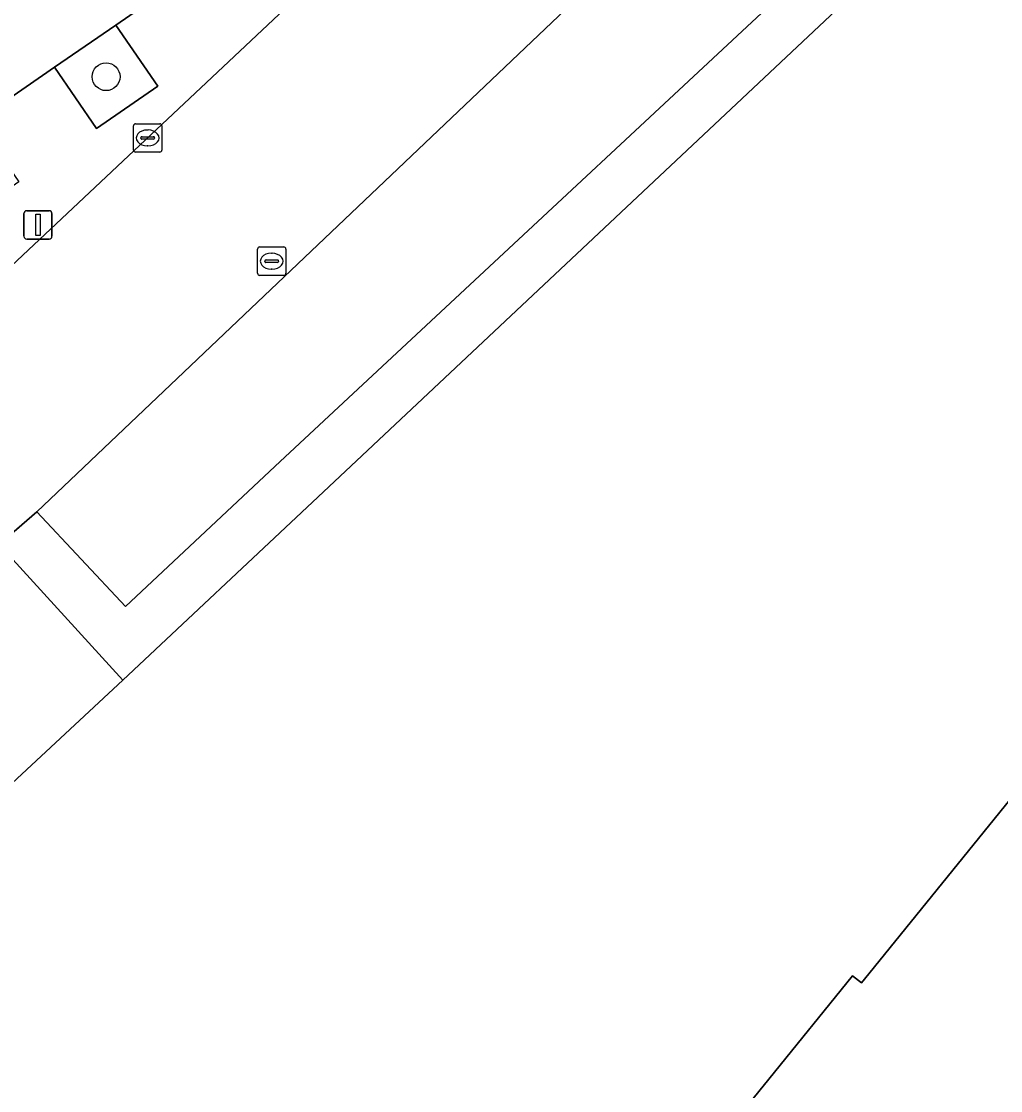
# Model space of a CAD drawing. Extents: x 157692 to 159674, y 381452 to 383291.
# Drawn here: x 157881.81 to 157916.27, y 382999.6 to 383037.22 of the extents above; entities that cross this region are included whole.
import ezdxf

# ---------------------------------------------------------------- set-up
doc = ezdxf.new("R2010")
doc.units = 0
for name, color, linetype in [('IMGEO_Boom', 7, 'Continuous'), ('IMGEO_Erf', 7, 'Continuous'), ('IMGEO_Groenvoorziening', 7, 'Continuous'), ('IMGEO_Kolk', 7, 'Continuous'), ('IMGEO_Lichtmast', 7, 'Continuous'), ('IMGEO_Pand', 7, 'Continuous'), ('IMGEO_Parkeervlak_open', 7, 'Continuous'), ('IMGEO_Rijbaan_lokaal_open', 7, 'Continuous'), ('IMGEO_Voetpad_open', 7, 'Continuous')]:
    doc.layers.add(name, color=color, linetype=linetype)

msp = doc.modelspace()

# ---------------------------------------------------------------- linework, layer by layer
at = {"layer": 'IMGEO_Boom'}
msp.add_circle((157884.792, 383035.273), 0.489, dxfattribs=at)
at = {"layer": 'IMGEO_Erf'}
for points in [[(157906.196, 383132.499), (157934.865, 383090.309), (157939.642, 383083.278), (157943.043, 383078.273), (157943.292, 383077.907), (157947.219, 383072.128), (157947.54, 383071.655), (157947.198, 383071.307), (157946.479, 383070.804), (157943.845, 383068.945), (157938.052, 383063.512), (157926.936, 383053.091), (157892.059, 383020.299), (157885.383, 383014.041), (157877.418, 383006.636), (157875.782, 383005.118), (157880.02, 383000), (157886.679, 382991.957)], [(157903.266, 382994.349), (157904.557, 382995.807), (157904.647, 382995.734), (157908.106, 383000), (157911.058, 383003.642), (157911.367, 383003.391), (157911.626, 383003.711), (157933.369, 383030.545), (157930.805, 383032.622), (157933.953, 383036.507), (157936.517, 383034.43), (157946.074, 383046.224), (157967.982, 383073.262)]]:
    msp.add_lwpolyline(points, dxfattribs=at)
at = {"layer": 'IMGEO_Groenvoorziening'}
msp.add_lwpolyline([(157882.975, 383035.606), (157884.455, 383033.456), (157886.61, 383034.939), (157885.13, 383037.09)], close=True, dxfattribs=at)
at = {"layer": 'IMGEO_Kolk'}
for p, q in [((157885.754, 383032.694), (157885.754, 383033.546)), ((157885.829, 383033.62), (157886.681, 383033.62)), ((157886.755, 383033.546), (157886.755, 383032.694)), ((157886.013, 383033.114), (157886.013, 383033.126)), ((157886.056, 383033.163), (157886.454, 383033.163)), ((157886.242, 383033.4), (157886.267, 383033.4)), ((157886.497, 383033.126), (157886.497, 383033.114)), ((157886.451, 383033.077), (157886.053, 383033.077)), ((157886.265, 383032.84), (157886.24, 383032.84)), ((157886.681, 383032.62), (157885.829, 383032.62)), ((157890.118, 383028.357), (157890.118, 383029.209)), ((157890.193, 383029.283), (157891.045, 383029.283)), ((157890.606, 383029.063), (157890.631, 383029.063)), ((157891.119, 383029.209), (157891.119, 383028.357)), ((157890.377, 383028.777), (157890.377, 383028.789)), ((157890.815, 383028.74), (157890.417, 383028.74)), ((157890.42, 383028.826), (157890.818, 383028.826)), ((157890.861, 383028.789), (157890.861, 383028.777)), ((157891.045, 383028.283), (157890.193, 383028.283)), ((157890.629, 383028.503), (157890.604, 383028.503))]:
    msp.add_line(p, q, dxfattribs=at)
for points in [[(157885.754, 383032.694), (157885.754, 383033.546)], [(157885.829, 383033.62), (157886.681, 383033.62)], [(157886.755, 383033.546), (157886.755, 383032.694)], [(157886.681, 383032.62), (157885.829, 383032.62)], [(157890.118, 383028.357), (157890.118, 383029.209)], [(157890.193, 383029.283), (157891.045, 383029.283)], [(157891.119, 383029.209), (157891.119, 383028.357)], [(157891.045, 383028.283), (157890.193, 383028.283)]]:
    msp.add_lwpolyline(points, dxfattribs=at)
for centre, radius, start, end in [((157885.831, 383033.544), 0.0765, 91.552, 178.448), ((157885.831, 383033.544), 0.0765, 91.552, 178.448), ((157886.679, 383033.544), 0.0765, 1.552, 88.448), ((157886.679, 383033.544), 0.0765, 1.552, 88.448), ((157886.053, 383033.123), 0.0403, 85.8775, 175.7526), ((157886.05, 383033.113), 0.0366, 178.938, 274.7102), ((157886.454, 383033.12), 0.043, 264.8664, 352.4533), ((157886.458, 383033.125), 0.0386, 1.7309, 96.639), ((157885.831, 383032.696), 0.0765, 181.552, 268.448), ((157885.831, 383032.696), 0.0765, 181.552, 268.448), ((157886.679, 383032.696), 0.0765, 271.552, 358.448), ((157886.679, 383032.696), 0.0765, 271.552, 358.448), ((157890.195, 383029.207), 0.0765, 91.552, 178.448), ((157890.195, 383029.207), 0.0765, 91.552, 178.448), ((157891.043, 383029.207), 0.0765, 1.552, 88.448), ((157891.043, 383029.207), 0.0765, 1.552, 88.448), ((157890.417, 383028.786), 0.0403, 85.8775, 175.7526), ((157890.414, 383028.776), 0.0366, 178.938, 274.7102), ((157890.818, 383028.783), 0.043, 264.8664, 352.4533), ((157890.822, 383028.788), 0.0386, 1.7309, 96.639), ((157890.195, 383028.359), 0.0765, 181.552, 268.448), ((157890.195, 383028.359), 0.0765, 181.552, 268.448), ((157891.043, 383028.359), 0.0765, 271.552, 358.448), ((157891.043, 383028.359), 0.0765, 271.552, 358.448)]:
    msp.add_arc(centre, radius, start, end, dxfattribs=at)
for centre, major_axis, ratio, start_param, end_param in [((157886.241, 383033.12), (-0.387, 0.002), 0.722429, 4.712389, 7.853982), ((157886.266, 383033.12), (-0.39, 0.002), 0.717154, 1.570796, 4.712389), ((157890.605, 383028.783), (-0.387, 0.002), 0.722429, 4.712389, 7.853982), ((157890.63, 383028.783), (-0.39, 0.002), 0.717154, 1.570796, 4.712389)]:
    msp.add_ellipse(centre, major_axis=major_axis, ratio=ratio, start_param=start_param, end_param=end_param, dxfattribs=at)
at = {"layer": 'IMGEO_Lichtmast'}
for p, q in [((157881.998, 383030.561), (157882.788, 383030.561)), ((157882.788, 383030.561), (157881.998, 383030.561)), ((157881.898, 383029.661), (157881.898, 383030.461)), ((157881.898, 383030.461), (157881.898, 383029.661)), ((157882.888, 383030.461), (157882.888, 383029.661)), ((157882.888, 383029.661), (157882.888, 383030.461)), ((157882.788, 383029.561), (157881.998, 383029.561)), ((157881.998, 383029.561), (157882.788, 383029.561))]:
    msp.add_line(p, q, dxfattribs=at)
msp.add_lwpolyline([(157882.318, 383030.436), (157882.468, 383030.436), (157882.468, 383029.686), (157882.318, 383029.686), (157882.318, 383030.436)], dxfattribs=at)
for centre, start, end in [((157881.998, 383030.461), 90, 180), ((157881.998, 383030.461), 90, 180), ((157882.788, 383030.461), 0, 90), ((157882.788, 383030.461), 360, 90), ((157881.998, 383029.661), 180, 270), ((157881.998, 383029.661), 180, 270), ((157882.788, 383029.661), 270, 0), ((157882.788, 383029.661), 270, 0)]:
    msp.add_arc(centre, 0.1, start, end, dxfattribs=at)
at = {"layer": 'IMGEO_Pand'}
msp.add_lwpolyline([(157967.982, 383073.262), (157946.074, 383046.224), (157936.517, 383034.43), (157933.953, 383036.507), (157930.805, 383032.622), (157933.369, 383030.545), (157911.626, 383003.711), (157911.367, 383003.391), (157911.058, 383003.642), (157908.106, 383000), (157904.647, 382995.734), (157909.075, 382992.142), (157909.579, 382992.763), (157924.661, 382980.529), (157921.096, 382976.133), (157928.338, 382970.263), (157941.167, 382959.865), (157944.604, 382957.079), (157947.635, 382960.816), (157951.722, 382957.5)], dxfattribs=at)
at = {"layer": 'IMGEO_Parkeervlak_open'}
msp.add_lwpolyline([(157856.961, 383031.801), (157863.57, 383022.245), (157865.341, 383023.465), (157863.595, 383026.002), (157868.672, 383029.474), (157870.407, 383026.953), (157873.185, 383028.866), (157875.312, 383030.33), (157878.14, 383032.277), (157880.242, 383033.725), (157882.975, 383035.606), (157885.13, 383037.09), (157887.29, 383038.588), (157894.749, 383043.751), (157895.58, 383044.295), (157896.365, 383044.934), (157894.532, 383047.6), (157893.275, 383049.432), (157889.846, 383047.029), (157862.026, 383028.222), (157833.529, 383069.617)], dxfattribs=at)
msp.add_lwpolyline([(157913.33, 383042.624), (157915.361, 383044.553), (157912.005, 383048.144), (157882.358, 383019.962), (157885.479, 383016.635), (157890.921, 383021.735)], close=True, dxfattribs=at)
at = {"layer": 'IMGEO_Rijbaan_lokaal_open'}
for points in [[(157933.062, 383077.096), (157925.571, 383070.105), (157918.362, 383063.359), (157912.316, 383057.666), (157909.35, 383054.88), (157909.014, 383054.563), (157903.831, 383049.671), (157899.939, 383046.014), (157899.868, 383045.948), (157892.243, 383038.767), (157879.492, 383026.783), (157867.952, 383016.117), (157866.111, 383014.413), (157869.843, 383009.614), (157872.119, 383011.702)], [(157872.787, 383011.681), (157873.239, 383012.097), (157881.021, 383018.809), (157882.358, 383019.962), (157912.005, 383048.144)]]:
    msp.add_lwpolyline(points, dxfattribs=at)
msp.add_lwpolyline([(157885.383, 383014.041), (157881.021, 383018.809), (157873.239, 383012.097), (157872.787, 383011.681), (157877.418, 383006.636)], close=True, dxfattribs=at)
at = {"layer": 'IMGEO_Voetpad_open'}
msp.add_lwpolyline([(157933.289, 383068.498), (157931.998, 383067.254), (157935.505, 383063.504), (157922.344, 383051.146), (157919.935, 383048.863), (157916.536, 383052.44), (157912.005, 383048.144), (157915.361, 383044.553), (157913.33, 383042.624), (157890.921, 383021.735), (157885.479, 383016.635), (157882.358, 383019.962), (157881.021, 383018.809), (157885.383, 383014.041), (157892.059, 383020.299), (157926.936, 383053.091), (157938.052, 383063.512)], close=True, dxfattribs=at)
for points in [[(157903.206, 383052.671), (157901.454, 383050.641), (157899.031, 383047.891), (157897.054, 383045.627), (157896.365, 383044.934), (157895.58, 383044.295), (157894.749, 383043.751), (157887.29, 383038.588), (157885.13, 383037.09), (157886.61, 383034.939), (157884.455, 383033.456), (157882.975, 383035.606)], [(157882.975, 383035.606), (157880.242, 383033.725), (157881.724, 383031.572), (157879.622, 383030.125), (157878.14, 383032.277), (157875.312, 383030.33), (157876.801, 383028.168), (157874.674, 383026.703), (157873.185, 383028.866), (157870.407, 383026.953), (157871.839, 383024.804), (157869.72, 383023.345), (157868.255, 383025.472), (157865.341, 383023.465), (157866.914, 383021.344), (157865.054, 383020.063), (157867.952, 383016.117), (157879.492, 383026.783), (157892.243, 383038.767), (157899.868, 383045.948), (157899.939, 383046.014), (157900.089, 383046.194), (157903.47, 383051.052), (157904.019, 383051.891)]]:
    msp.add_lwpolyline(points, dxfattribs=at)

doc.saveas('drawing.dxf')
